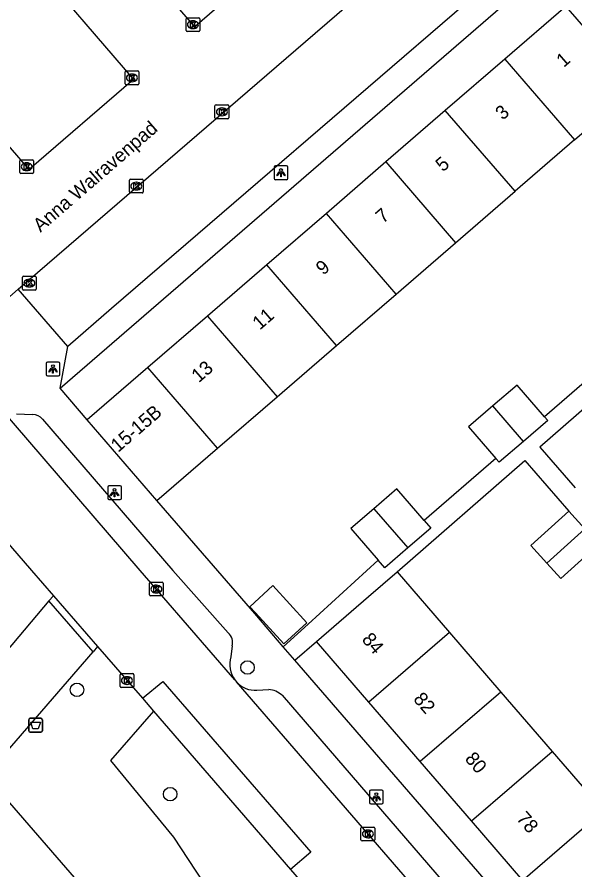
# Model space of a CAD drawing. Extents: x 160304 to 160954, y 383686 to 384161.
# Drawn here: x 160603.5 to 160644, y 383978.2 to 384040.2 of the extents above; entities that cross this region are included whole.
import ezdxf

# ---------------------------------------------------------------- set-up
doc = ezdxf.new("R2010")
doc.units = 0
for name, color, linetype in [('IMGEO_Afvalbak', 7, 'Continuous'), ('IMGEO_Boom', 7, 'Continuous'), ('IMGEO_Groenvoorziening', 7, 'Continuous'), ('IMGEO_Kolk', 7, 'Continuous'), ('IMGEO_Lichtpunt', 7, 'Continuous'), ('IMGEO_Muur', 7, 'Continuous'), ('IMGEO_Openbare_ruimte_label', 7, 'Continuous'), ('IMGEO_Pand', 7, 'Continuous'), ('IMGEO_Pand_nummerreeks', 7, 'Continuous'), ('IMGEO_Parkeervlak_open', 7, 'Continuous'), ('IMGEO_Rijbaan_lokaal_open', 7, 'Continuous'), ('IMGEO_Voetpad_open', 7, 'Continuous')]:
    doc.layers.add(name, color=color, linetype=linetype)

msp = doc.modelspace()

# ---------------------------------------------------------------- linework, layer by layer
at = {"layer": 'IMGEO_Afvalbak'}
for p, q in [((160604.463, 383989.255), (160605.253, 383989.255)), ((160605.253, 383989.255), (160604.463, 383989.255)), ((160604.363, 383988.355), (160604.363, 383989.155)), ((160604.363, 383989.155), (160604.363, 383988.355)), ((160605.353, 383989.155), (160605.353, 383988.355)), ((160605.353, 383988.355), (160605.353, 383989.155)), ((160605.253, 383988.255), (160604.463, 383988.255)), ((160604.463, 383988.255), (160605.253, 383988.255))]:
    msp.add_line(p, q, dxfattribs=at)
msp.add_lwpolyline([(160604.506, 383988.969), (160605.21, 383988.969), (160605.061, 383988.499), (160604.655, 383988.499), (160604.506, 383988.969)], dxfattribs=at)
for centre, start, end in [((160604.463, 383989.155), 90, 180), ((160604.463, 383989.155), 90, 180), ((160605.253, 383989.155), 0, 90), ((160605.253, 383989.155), 360, 90), ((160604.463, 383988.355), 180, 270), ((160604.463, 383988.355), 180, 270), ((160605.253, 383988.355), 270, 0), ((160605.253, 383988.355), 270, 0)]:
    msp.add_arc(centre, 0.1, start, end, dxfattribs=at)
at = {"layer": 'IMGEO_Boom'}
for centre in [(160620.244, 383992.944), (160607.867, 383991.323), (160614.634, 383983.743)]:
    msp.add_circle(centre, 0.489, dxfattribs=at)
at = {"layer": 'IMGEO_Groenvoorziening'}
msp.add_lwpolyline([(160613.422, 383989.772), (160610.309, 383986.182), (160614.865, 383980.618), (160620.248, 383972.445), (160622.102, 383972.826)], dxfattribs=at)
at = {"layer": 'IMGEO_Kolk'}
for p, q in [((160615.783, 384039.206), (160615.783, 384040.058)), ((160615.858, 384040.132), (160616.71, 384040.132)), ((160616.784, 384040.058), (160616.784, 384039.206)), ((160616.271, 384039.912), (160616.296, 384039.912)), ((160616.71, 384039.132), (160615.858, 384039.132)), ((160616.294, 384039.352), (160616.269, 384039.352)), ((160611.356, 384035.343), (160611.356, 384036.195)), ((160611.431, 384036.269), (160612.283, 384036.269)), ((160611.844, 384036.049), (160611.869, 384036.049)), ((160612.357, 384036.195), (160612.357, 384035.343)), ((160612.283, 384035.269), (160611.431, 384035.269)), ((160611.867, 384035.489), (160611.842, 384035.489)), ((160617.885, 384032.875), (160617.885, 384033.727)), ((160617.96, 384033.801), (160618.812, 384033.801)), ((160618.373, 384033.581), (160618.398, 384033.581)), ((160618.886, 384033.727), (160618.886, 384032.875)), ((160618.812, 384032.801), (160617.96, 384032.801)), ((160618.396, 384033.021), (160618.371, 384033.021)), ((160603.716, 384028.89), (160603.716, 384029.742)), ((160603.791, 384029.816), (160604.643, 384029.816)), ((160604.204, 384029.596), (160604.229, 384029.596)), ((160604.717, 384029.742), (160604.717, 384028.89)), ((160604.227, 384029.036), (160604.202, 384029.036)), ((160604.643, 384028.816), (160603.791, 384028.816)), ((160611.67, 384027.481), (160611.67, 384028.333)), ((160611.745, 384028.407), (160612.597, 384028.407)), ((160612.671, 384028.333), (160612.671, 384027.481)), ((160612.158, 384028.187), (160612.183, 384028.187)), ((160612.597, 384027.407), (160611.745, 384027.407)), ((160612.181, 384027.627), (160612.156, 384027.627)), ((160603.911, 384020.433), (160603.911, 384021.285)), ((160603.986, 384021.359), (160604.838, 384021.359)), ((160604.399, 384021.139), (160604.424, 384021.139)), ((160604.912, 384021.285), (160604.912, 384020.433)), ((160604.838, 384020.359), (160603.986, 384020.359)), ((160604.422, 384020.579), (160604.397, 384020.579)), ((160613.203, 383999.142), (160614.055, 383999.142)), ((160613.128, 383998.216), (160613.128, 383999.068)), ((160613.616, 383998.922), (160613.641, 383998.922)), ((160614.129, 383999.068), (160614.129, 383998.216)), ((160614.055, 383998.142), (160613.203, 383998.142)), ((160613.639, 383998.362), (160613.614, 383998.362)), ((160610.994, 383991.571), (160610.994, 383992.423)), ((160611.069, 383992.497), (160611.921, 383992.497)), ((160611.995, 383992.423), (160611.995, 383991.571)), ((160611.505, 383991.717), (160611.48, 383991.717)), ((160611.482, 383992.277), (160611.507, 383992.277)), ((160611.921, 383991.497), (160611.069, 383991.497)), ((160628.481, 383980.43), (160628.481, 383981.282)), ((160628.556, 383981.356), (160629.408, 383981.356)), ((160629.482, 383981.282), (160629.482, 383980.43)), ((160628.992, 383980.576), (160628.967, 383980.576)), ((160628.969, 383981.136), (160628.994, 383981.136)), ((160629.408, 383980.356), (160628.556, 383980.356))]:
    msp.add_line(p, q, dxfattribs=at)
for points in [[(160615.783, 384039.206), (160615.783, 384040.058)], [(160615.858, 384040.132), (160616.71, 384040.132)], [(160616.784, 384040.058), (160616.784, 384039.206)], [(160616.104, 384039.832), (160616.227, 384039.832), (160616.227, 384039.681), (160616.357, 384039.832), (160616.521, 384039.832), (160616.375, 384039.681), (160616.528, 384039.432), (160616.376, 384039.432), (160616.291, 384039.596), (160616.227, 384039.529), (160616.227, 384039.432), (160616.104, 384039.432), (160616.104, 384039.832)], [(160616.71, 384039.132), (160615.858, 384039.132)], [(160611.356, 384035.343), (160611.356, 384036.195)], [(160611.431, 384036.269), (160612.283, 384036.269)], [(160611.677, 384035.969), (160611.8, 384035.969), (160611.8, 384035.818), (160611.93, 384035.969), (160612.094, 384035.969), (160611.948, 384035.818), (160612.101, 384035.569), (160611.949, 384035.569), (160611.864, 384035.733), (160611.8, 384035.666), (160611.8, 384035.569), (160611.677, 384035.569), (160611.677, 384035.969)], [(160612.357, 384036.195), (160612.357, 384035.343)], [(160612.283, 384035.269), (160611.431, 384035.269)], [(160617.885, 384032.875), (160617.885, 384033.727)], [(160617.96, 384033.801), (160618.812, 384033.801)], [(160618.206, 384033.501), (160618.329, 384033.501), (160618.329, 384033.35), (160618.459, 384033.501), (160618.623, 384033.501), (160618.477, 384033.35), (160618.63, 384033.101), (160618.478, 384033.101), (160618.393, 384033.265), (160618.329, 384033.198), (160618.329, 384033.101), (160618.206, 384033.101), (160618.206, 384033.501)], [(160618.886, 384033.727), (160618.886, 384032.875)], [(160618.812, 384032.801), (160617.96, 384032.801)], [(160603.716, 384028.89), (160603.716, 384029.742)], [(160603.791, 384029.816), (160604.643, 384029.816)], [(160604.037, 384029.516), (160604.16, 384029.516), (160604.16, 384029.365), (160604.29, 384029.516), (160604.454, 384029.516), (160604.308, 384029.365), (160604.461, 384029.116), (160604.309, 384029.116), (160604.224, 384029.28), (160604.16, 384029.213), (160604.16, 384029.116), (160604.037, 384029.116), (160604.037, 384029.516)], [(160604.717, 384029.742), (160604.717, 384028.89)], [(160604.643, 384028.816), (160603.791, 384028.816)], [(160611.67, 384027.481), (160611.67, 384028.333)], [(160611.745, 384028.407), (160612.597, 384028.407)], [(160612.671, 384028.333), (160612.671, 384027.481)], [(160611.991, 384028.107), (160612.114, 384028.107), (160612.114, 384027.956), (160612.244, 384028.107), (160612.408, 384028.107), (160612.262, 384027.956), (160612.415, 384027.707), (160612.263, 384027.707), (160612.178, 384027.871), (160612.114, 384027.804), (160612.114, 384027.707), (160611.991, 384027.707), (160611.991, 384028.107)], [(160612.597, 384027.407), (160611.745, 384027.407)], [(160603.911, 384020.433), (160603.911, 384021.285)], [(160603.986, 384021.359), (160604.838, 384021.359)], [(160604.232, 384021.059), (160604.355, 384021.059), (160604.355, 384020.908), (160604.485, 384021.059), (160604.649, 384021.059), (160604.503, 384020.908), (160604.656, 384020.659), (160604.504, 384020.659), (160604.419, 384020.823), (160604.355, 384020.756), (160604.355, 384020.659), (160604.232, 384020.659), (160604.232, 384021.059)], [(160604.912, 384021.285), (160604.912, 384020.433)], [(160604.838, 384020.359), (160603.986, 384020.359)], [(160613.203, 383999.142), (160614.055, 383999.142)], [(160613.128, 383998.216), (160613.128, 383999.068)], [(160613.449, 383998.842), (160613.572, 383998.842), (160613.572, 383998.691), (160613.702, 383998.842), (160613.866, 383998.842), (160613.72, 383998.691), (160613.873, 383998.442), (160613.721, 383998.442), (160613.636, 383998.606), (160613.572, 383998.539), (160613.572, 383998.442), (160613.449, 383998.442), (160613.449, 383998.842)], [(160614.129, 383999.068), (160614.129, 383998.216)], [(160614.055, 383998.142), (160613.203, 383998.142)], [(160610.994, 383991.571), (160610.994, 383992.423)], [(160611.069, 383992.497), (160611.921, 383992.497)], [(160611.995, 383992.423), (160611.995, 383991.571)], [(160611.315, 383992.197), (160611.438, 383992.197), (160611.438, 383992.046), (160611.568, 383992.197), (160611.732, 383992.197), (160611.586, 383992.046), (160611.739, 383991.797), (160611.587, 383991.797), (160611.502, 383991.961), (160611.438, 383991.894), (160611.438, 383991.797), (160611.315, 383991.797), (160611.315, 383992.197)], [(160611.921, 383991.497), (160611.069, 383991.497)], [(160628.481, 383980.43), (160628.481, 383981.282)], [(160628.556, 383981.356), (160629.408, 383981.356)], [(160629.482, 383981.282), (160629.482, 383980.43)], [(160628.802, 383981.056), (160628.925, 383981.056), (160628.925, 383980.905), (160629.055, 383981.056), (160629.219, 383981.056), (160629.073, 383980.905), (160629.226, 383980.656), (160629.074, 383980.656), (160628.989, 383980.82), (160628.925, 383980.753), (160628.925, 383980.656), (160628.802, 383980.656), (160628.802, 383981.056)], [(160629.408, 383980.356), (160628.556, 383980.356)]]:
    msp.add_lwpolyline(points, dxfattribs=at)
for centre, start, end in [((160615.86, 384040.056), 91.55205, 178.44795), ((160615.86, 384040.056), 91.55205, 178.44795), ((160616.708, 384040.056), 1.55205, 88.44795), ((160616.708, 384040.056), 1.55205, 88.44795), ((160615.86, 384039.208), 181.55205, 268.44795), ((160615.86, 384039.208), 181.55205, 268.44795), ((160616.708, 384039.208), 271.55205, 358.44795), ((160616.708, 384039.208), 271.55205, 358.44795), ((160611.433, 384036.193), 91.55205, 178.44795), ((160611.433, 384036.193), 91.55205, 178.44795), ((160612.281, 384036.193), 1.55205, 88.44795), ((160612.281, 384036.193), 1.55205, 88.44795), ((160611.433, 384035.345), 181.55205, 268.44795), ((160611.433, 384035.345), 181.55205, 268.44795), ((160612.281, 384035.345), 271.55205, 358.44795), ((160612.281, 384035.345), 271.55205, 358.44795), ((160617.962, 384033.725), 91.55205, 178.44795), ((160617.962, 384033.725), 91.55205, 178.44795), ((160618.81, 384033.725), 1.55205, 88.44795), ((160618.81, 384033.725), 1.55205, 88.44795), ((160617.962, 384032.877), 181.55205, 268.44795), ((160617.962, 384032.877), 181.55205, 268.44795), ((160618.81, 384032.877), 271.55205, 358.44795), ((160618.81, 384032.877), 271.55205, 358.44795), ((160603.793, 384029.74), 91.55205, 178.44795), ((160603.793, 384029.74), 91.55205, 178.44795), ((160604.641, 384029.74), 1.55205, 88.44795), ((160604.641, 384029.74), 1.55205, 88.44795), ((160603.793, 384028.892), 181.55205, 268.44795), ((160603.793, 384028.892), 181.55205, 268.44795), ((160604.641, 384028.892), 271.55205, 358.44795), ((160604.641, 384028.892), 271.55205, 358.44795), ((160611.747, 384028.331), 91.55205, 178.44795), ((160611.747, 384028.331), 91.55205, 178.44795), ((160612.595, 384028.331), 1.55205, 88.44795), ((160612.595, 384028.331), 1.55205, 88.44795), ((160611.747, 384027.483), 181.55205, 268.44795), ((160611.747, 384027.483), 181.55205, 268.44795), ((160612.595, 384027.483), 271.55205, 358.44795), ((160612.595, 384027.483), 271.55205, 358.44795), ((160603.988, 384021.283), 91.55205, 178.44795), ((160603.988, 384021.283), 91.55205, 178.44795), ((160604.836, 384021.283), 1.55205, 88.44795), ((160604.836, 384021.283), 1.55205, 88.44795), ((160603.988, 384020.435), 181.55205, 268.44795), ((160603.988, 384020.435), 181.55205, 268.44795), ((160604.836, 384020.435), 271.55205, 358.44795), ((160604.836, 384020.435), 271.55205, 358.44795), ((160613.205, 383999.066), 91.55205, 178.44795), ((160613.205, 383999.066), 91.55205, 178.44795), ((160614.053, 383999.066), 1.55205, 88.44795), ((160614.053, 383999.066), 1.55205, 88.44795), ((160613.205, 383998.218), 181.55205, 268.44795), ((160613.205, 383998.218), 181.55205, 268.44795), ((160614.053, 383998.218), 271.55205, 358.44795), ((160614.053, 383998.218), 271.55205, 358.44795), ((160611.071, 383992.421), 91.55205, 178.44795), ((160611.071, 383992.421), 91.55205, 178.44795), ((160611.919, 383992.421), 1.55205, 88.44795), ((160611.919, 383992.421), 1.55205, 88.44795), ((160611.071, 383991.573), 181.55205, 268.44795), ((160611.071, 383991.573), 181.55205, 268.44795), ((160611.919, 383991.573), 271.55205, 358.44795), ((160611.919, 383991.573), 271.55205, 358.44795), ((160628.558, 383981.28), 91.55205, 178.44795), ((160628.558, 383981.28), 91.55205, 178.44795), ((160629.406, 383981.28), 1.55205, 88.44795), ((160629.406, 383981.28), 1.55205, 88.44795), ((160628.558, 383980.432), 181.55205, 268.44795), ((160628.558, 383980.432), 181.55205, 268.44795), ((160629.406, 383980.432), 271.55205, 358.44795), ((160629.406, 383980.432), 271.55205, 358.44795)]:
    msp.add_arc(centre, 0.0765, start, end, dxfattribs=at)
for centre, major_axis, ratio, start_param, end_param in [((160616.27, 384039.632), (-0.387, 0.002), 0.722429, 4.712389, 7.853982), ((160616.295, 384039.632), (-0.39, 0.002), 0.717154, 1.570796, 4.712389), ((160611.843, 384035.769), (-0.387, 0.002), 0.722429, 4.712389, 7.853982), ((160611.868, 384035.769), (-0.39, 0.002), 0.717154, 1.570796, 4.712389), ((160618.372, 384033.301), (-0.387, 0.002), 0.722429, 4.712389, 7.853982), ((160618.397, 384033.301), (-0.39, 0.002), 0.717154, 1.570796, 4.712389), ((160604.203, 384029.316), (-0.387, 0.002), 0.722429, 4.712389, 7.853982), ((160604.228, 384029.316), (-0.39, 0.002), 0.717154, 1.570796, 4.712389), ((160612.157, 384027.907), (-0.387, 0.002), 0.722429, 4.712389, 7.853982), ((160612.182, 384027.907), (-0.39, 0.002), 0.717154, 1.570796, 4.712389), ((160604.398, 384020.859), (-0.387, 0.002), 0.722429, 4.712389, 7.853982), ((160604.423, 384020.859), (-0.39, 0.002), 0.717154, 1.570796, 4.712389), ((160613.615, 383998.642), (-0.387, 0.002), 0.722429, 4.712389, 7.853982), ((160613.64, 383998.642), (-0.39, 0.002), 0.717154, 1.570796, 4.712389), ((160611.481, 383991.997), (-0.387, 0.002), 0.722429, 4.712389, 7.853982), ((160611.506, 383991.997), (-0.39, 0.002), 0.717154, 1.570796, 4.712389), ((160628.968, 383980.856), (-0.387, 0.002), 0.722429, 4.712389, 7.853982), ((160628.993, 383980.856), (-0.39, 0.002), 0.717154, 1.570796, 4.712389)]:
    msp.add_ellipse(centre, major_axis=major_axis, ratio=ratio, start_param=start_param, end_param=end_param, dxfattribs=at)
at = {"layer": 'IMGEO_Lichtpunt'}
for p, q in [((160622.177, 384029.276), (160622.177, 384028.469)), ((160622.177, 384029.276), (160622.177, 384028.469)), ((160623.079, 384029.371), (160622.271, 384029.371)), ((160623.079, 384029.371), (160622.271, 384029.371)), ((160623.173, 384028.469), (160623.173, 384029.276)), ((160623.173, 384028.469), (160623.173, 384029.276)), ((160622.271, 384028.375), (160623.079, 384028.375)), ((160622.271, 384028.375), (160623.079, 384028.375)), ((160605.626, 384015.022), (160605.626, 384014.215)), ((160605.626, 384015.022), (160605.626, 384014.215)), ((160606.528, 384015.117), (160605.72, 384015.117)), ((160606.528, 384015.117), (160605.72, 384015.117)), ((160606.622, 384014.215), (160606.622, 384015.022)), ((160606.622, 384014.215), (160606.622, 384015.022)), ((160605.72, 384014.121), (160606.528, 384014.121)), ((160605.72, 384014.121), (160606.528, 384014.121)), ((160610.096, 384006.047), (160610.096, 384005.24)), ((160610.096, 384006.047), (160610.096, 384005.24)), ((160610.998, 384006.142), (160610.19, 384006.142)), ((160610.998, 384006.142), (160610.19, 384006.142)), ((160611.092, 384005.24), (160611.092, 384006.047)), ((160611.092, 384005.24), (160611.092, 384006.047)), ((160610.19, 384005.146), (160610.998, 384005.146)), ((160610.19, 384005.146), (160610.998, 384005.146)), ((160629.099, 383983.944), (160629.099, 383983.137)), ((160629.099, 383983.944), (160629.099, 383983.137)), ((160630.001, 383984.039), (160629.193, 383984.039)), ((160630.001, 383984.039), (160629.193, 383984.039)), ((160630.095, 383983.137), (160630.095, 383983.944)), ((160630.095, 383983.137), (160630.095, 383983.944)), ((160629.193, 383983.043), (160630.001, 383983.043)), ((160629.193, 383983.043), (160630.001, 383983.043))]:
    msp.add_line(p, q, dxfattribs=at)
for points in [[(160622.551, 384028.94), (160622.59, 384028.912), (160622.402, 384028.65), (160622.364, 384028.677), (160622.551, 384028.94)], [(160622.653, 384028.892), (160622.7, 384028.892), (160622.7, 384028.57), (160622.653, 384028.57), (160622.653, 384028.892)], [(160622.763, 384028.912), (160622.801, 384028.939), (160622.988, 384028.677), (160622.949, 384028.649), (160622.763, 384028.912)], [(160606, 384014.686), (160606.039, 384014.658), (160605.851, 384014.396), (160605.813, 384014.423), (160606, 384014.686)], [(160606.102, 384014.638), (160606.149, 384014.638), (160606.149, 384014.316), (160606.102, 384014.316), (160606.102, 384014.638)], [(160606.212, 384014.658), (160606.25, 384014.685), (160606.437, 384014.423), (160606.398, 384014.395), (160606.212, 384014.658)], [(160610.47, 384005.711), (160610.509, 384005.683), (160610.321, 384005.421), (160610.283, 384005.448), (160610.47, 384005.711)], [(160610.572, 384005.663), (160610.619, 384005.663), (160610.619, 384005.341), (160610.572, 384005.341), (160610.572, 384005.663)], [(160610.682, 384005.683), (160610.72, 384005.71), (160610.907, 384005.448), (160610.868, 384005.42), (160610.682, 384005.683)], [(160629.473, 383983.608), (160629.512, 383983.58), (160629.324, 383983.318), (160629.286, 383983.345), (160629.473, 383983.608)], [(160629.575, 383983.56), (160629.622, 383983.56), (160629.622, 383983.238), (160629.575, 383983.238), (160629.575, 383983.56)], [(160629.685, 383983.58), (160629.723, 383983.607), (160629.91, 383983.345), (160629.871, 383983.317), (160629.685, 383983.58)]]:
    msp.add_lwpolyline(points, dxfattribs=at)
for centre in [(160622.676, 384029.074), (160606.125, 384014.82), (160610.595, 384005.845), (160629.598, 383983.742)]:
    msp.add_circle(centre, 0.0994, dxfattribs=at)
for centre, start, end in [((160622.271, 384029.276), 90, 180), ((160622.271, 384029.276), 90, 180), ((160623.079, 384029.276), 0, 90), ((160623.079, 384029.276), 0, 90), ((160622.271, 384028.469), 180, 270), ((160622.271, 384028.469), 180, 270), ((160623.079, 384028.469), 270, 0), ((160623.079, 384028.469), 270, 360), ((160605.72, 384015.022), 90, 180), ((160605.72, 384015.022), 90, 180), ((160606.528, 384015.022), 0, 90), ((160606.528, 384015.022), 0, 90), ((160605.72, 384014.215), 180, 270), ((160605.72, 384014.215), 180, 270), ((160606.528, 384014.215), 270, 0), ((160606.528, 384014.215), 270, 360), ((160610.19, 384006.047), 90, 180), ((160610.19, 384006.047), 90, 180), ((160610.998, 384006.047), 0, 90), ((160610.998, 384006.047), 0, 90), ((160610.19, 384005.24), 180, 270), ((160610.19, 384005.24), 180, 270), ((160610.998, 384005.24), 270, 0), ((160610.998, 384005.24), 270, 360), ((160629.193, 383983.944), 90, 180), ((160629.193, 383983.944), 90, 180), ((160630.001, 383983.944), 0, 90), ((160630.001, 383983.944), 0, 90), ((160629.193, 383983.137), 180, 270), ((160629.193, 383983.137), 180, 270), ((160630.001, 383983.137), 270, 0), ((160630.001, 383983.137), 270, 360)]:
    msp.add_arc(centre, 0.0946, start, end, dxfattribs=at)
at = {"layer": 'IMGEO_Muur'}
msp.add_lwpolyline([(160620.767, 383996.856), (160613.663, 384005.068)], dxfattribs=at)
at = {"layer": 'IMGEO_Pand'}
for points in [[(160643.346, 384040.945), (160638.922, 384037.122)], [(160643.346, 384040.945), (160648.425, 384035.093)], [(160638.922, 384037.122), (160634.604, 384033.39)], [(160638.922, 384037.122), (160643.986, 384031.259)], [(160643.986, 384031.259), (160648.425, 384035.093)], [(160634.604, 384033.39), (160630.287, 384029.658)], [(160639.668, 384027.529), (160634.604, 384033.39)], [(160643.986, 384031.259), (160639.668, 384027.529)], [(160630.287, 384029.658), (160625.969, 384025.927)], [(160630.287, 384029.658), (160635.348, 384023.798)], [(160635.348, 384023.798), (160639.668, 384027.529)], [(160625.969, 384025.927), (160621.652, 384022.196)], [(160631.03, 384020.069), (160625.969, 384025.927)], [(160631.03, 384020.069), (160635.348, 384023.798)], [(160621.652, 384022.196), (160617.334, 384018.464)], [(160626.712, 384016.339), (160621.652, 384022.196)], [(160626.712, 384016.339), (160631.03, 384020.069)], [(160617.334, 384018.464), (160613.017, 384014.733)], [(160617.334, 384018.464), (160622.393, 384012.608)], [(160622.393, 384012.608), (160626.712, 384016.339)], [(160613.017, 384014.733), (160608.608, 384010.922)], [(160618.074, 384008.878), (160613.017, 384014.733)], [(160641.807, 384011.159), (160639.818, 384013.461), (160638.055, 384011.938)], [(160618.074, 384008.878), (160622.393, 384012.608)], [(160638.055, 384011.938), (160636.292, 384010.415), (160638.278, 384008.116)], [(160640.274, 384009.369), (160638.055, 384011.938)], [(160613.663, 384005.068), (160608.608, 384010.922)], [(160641.807, 384011.159), (160642.037, 384010.892), (160640.274, 384009.369)], [(160640.274, 384009.369), (160638.511, 384007.846), (160638.278, 384008.116)], [(160613.663, 384005.068), (160618.074, 384008.878)], [(160633.074, 384003.619), (160631.087, 384005.919), (160629.417, 384004.477)], [(160629.417, 384004.477), (160627.748, 384003.035), (160629.734, 384000.735)], [(160629.417, 384004.477), (160631.874, 384001.633)], [(160641.972, 384000.53), (160640.813, 384001.81), (160643.559, 384004.297)], [(160643.559, 384004.297), (160644.718, 384003.017)], [(160633.074, 384003.619), (160633.543, 384003.076), (160631.874, 384001.633)], [(160644.718, 384003.017), (160641.972, 384000.53)], [(160631.874, 384001.633), (160630.204, 384000.191), (160629.734, 384000.735)], [(160645.735, 384001.893), (160642.989, 383999.407), (160641.972, 384000.53)], [(160625.253, 383994.839), (160629.038, 383998.107), (160631.1, 383999.887)], [(160631.1, 383999.887), (160634.906, 383995.478)], [(160620.823, 383996.905), (160622.87, 383994.661), (160624.548, 383996.193), (160622.085, 383998.892), (160620.407, 383997.361), (160620.823, 383996.905)], [(160634.906, 383995.478), (160629.059, 383990.431)], [(160634.906, 383995.478), (160638.63, 383991.164)], [(160629.059, 383990.431), (160625.253, 383994.839)], [(160638.63, 383991.164), (160632.784, 383986.116)], [(160638.63, 383991.164), (160642.356, 383986.848)], [(160632.784, 383986.116), (160629.059, 383990.431)], [(160636.509, 383981.8), (160642.356, 383986.848)], [(160642.356, 383986.848), (160646.083, 383982.531)], [(160636.509, 383981.8), (160632.784, 383986.116)], [(160646.083, 383982.531), (160640.235, 383977.484)], [(160640.235, 383977.484), (160636.509, 383981.8)]]:
    msp.add_lwpolyline(points, dxfattribs=at)
at = {"layer": 'IMGEO_Parkeervlak_open'}
for points in [[(160612.612, 383990.708), (160613.422, 383989.772)], [(160613.422, 383989.772), (160623.377, 383978.267)]]:
    msp.add_lwpolyline(points, dxfattribs=at)
at = {"layer": 'IMGEO_Rijbaan_lokaal_open'}
for points in [[(160616.388, 384055.055), (160624.041, 384046.086), (160616.426, 384039.467), (160608.699, 384048.399)], [(160603.596, 384020.412), (160634.608, 384047.193)], [(160604.299, 384044.59), (160611.963, 384035.646), (160604.4, 384029.102), (160596.702, 384038.014)], [(160603.596, 384020.412), (160600.092, 384017.336), (160599.686, 384016.979)], [(160619.316, 383992.056), (160612.456, 384000), (160602.053, 384012.062)], [(160596.111, 384009.752), (160604.57, 384000), (160606.162, 383998.161)], [(160606.162, 383998.161), (160609.365, 383994.46)], [(160609.365, 383994.46), (160612.612, 383990.708)], [(160612.612, 383990.708), (160614.108, 383991.938), (160624.847, 383979.538), (160623.377, 383978.267)], [(160619.316, 383992.056), (160619.444, 383991.902)], [(160636.197, 383972.526), (160619.444, 383991.902)], [(160623.377, 383978.267), (160626.995, 383974.086)]]:
    msp.add_lwpolyline(points, dxfattribs=at)
at = {"layer": 'IMGEO_Voetpad_open'}
for points in [[(160634.608, 384047.193), (160638.212, 384043.045), (160637, 384041.998), (160610.374, 384019.018), (160607.2, 384016.252)], [(160606.643, 384013.229), (160641.094, 384043.055)], [(160607.2, 384016.252), (160603.596, 384020.412)], [(160606.643, 384013.229), (160607.2, 384016.252)], [(160649.566, 384016.013), (160641.469, 384008.942), (160644.036, 384006.002)], [(160647.033, 384015.666), (160641.807, 384011.159)], [(160608.608, 384010.922), (160606.643, 384013.229)], [(160605.836, 383997.776), (160597.474, 383987.879), (160587.067, 384000), (160578.729, 384009.705), (160578.455, 384012.669)], [(160603.489, 384011.373), (160604.645, 384011.328)], [(160605.364, 384010.982), (160614.835, 384000), (160618.843, 383995.46)], [(160631.1, 383999.887), (160640.377, 384007.988), (160643.559, 384004.297)], [(160638.278, 384008.116), (160633.074, 384003.619)], [(160622.845, 383994.454), (160620.767, 383996.856), (160613.663, 384005.068)], [(160629.734, 384000.735), (160624.643, 383996.089), (160622.845, 383994.454)], [(160606.162, 383998.161), (160605.836, 383997.776)], [(160609.035, 383994.079), (160605.836, 383997.776)], [(160623.685, 383993.483), (160625.253, 383994.839)], [(160609.365, 383994.46), (160609.035, 383994.079)], [(160619.134, 383994.507), (160619.045, 383993.708)], [(160623.685, 383993.483), (160622.845, 383994.454)], [(160616.269, 383967.769), (160601.248, 383985.099), (160609.035, 383994.079)], [(160666.156, 383944.39), (160623.685, 383993.483)], [(160620.934, 383991.294), (160621.785, 383991.345)], [(160622.749, 383990.925), (160635.052, 383976.673), (160637.593, 383973.734)]]:
    msp.add_lwpolyline(points, dxfattribs=at)
for centre, radius, start, end in [((160604.609, 384010.333), 0.996, 40.68489, 87.91916), ((160618.192, 383994.74), 0.971, 346.10262, 47.85764), ((160620.79, 383993.146), 1.834, 162.15362, 216.47845), ((160620.804, 383993.106), 1.817, 221.50962, 274.09419), ((160621.675, 383989.776), 1.573, 46.93073, 85.98523)]:
    msp.add_arc(centre, radius, start, end, dxfattribs=at)

# ---------------------------------------------------------------- texts
at = {"layer": 'IMGEO_Openbare_ruimte_label'}
msp.add_text('Anna Walravenpad', height=1, rotation=40.94326, dxfattribs=at).set_placement((160605.216, 384024.512))
at = {"layer": 'IMGEO_Pand_nummerreeks'}
for s, rotation, p in [('1', 40.83586, (160643.197, 384036.481)), ('3', 40.83586, (160638.769, 384032.654)), ('5', 40.83586, (160634.427, 384028.901)), ('7', 40.83586, (160630.084, 384025.148)), ('9', 40.83586, (160625.742, 384021.395)), ('11', 40.83586, (160621.139, 384017.416)), ('13', 40.83586, (160616.71, 384013.588)), ('15-15B', 40.83586, (160610.854, 384008.527)), ('84', 310.80306, (160628.49, 383994.945)), ('82', 310.80306, (160632.228, 383990.614)), ('80', 310.80306, (160635.972, 383986.278)), ('78', 310.80306, (160639.712, 383981.946))]:
    msp.add_text(s, height=1, rotation=rotation, dxfattribs=at).set_placement(p)

doc.saveas('drawing.dxf')
